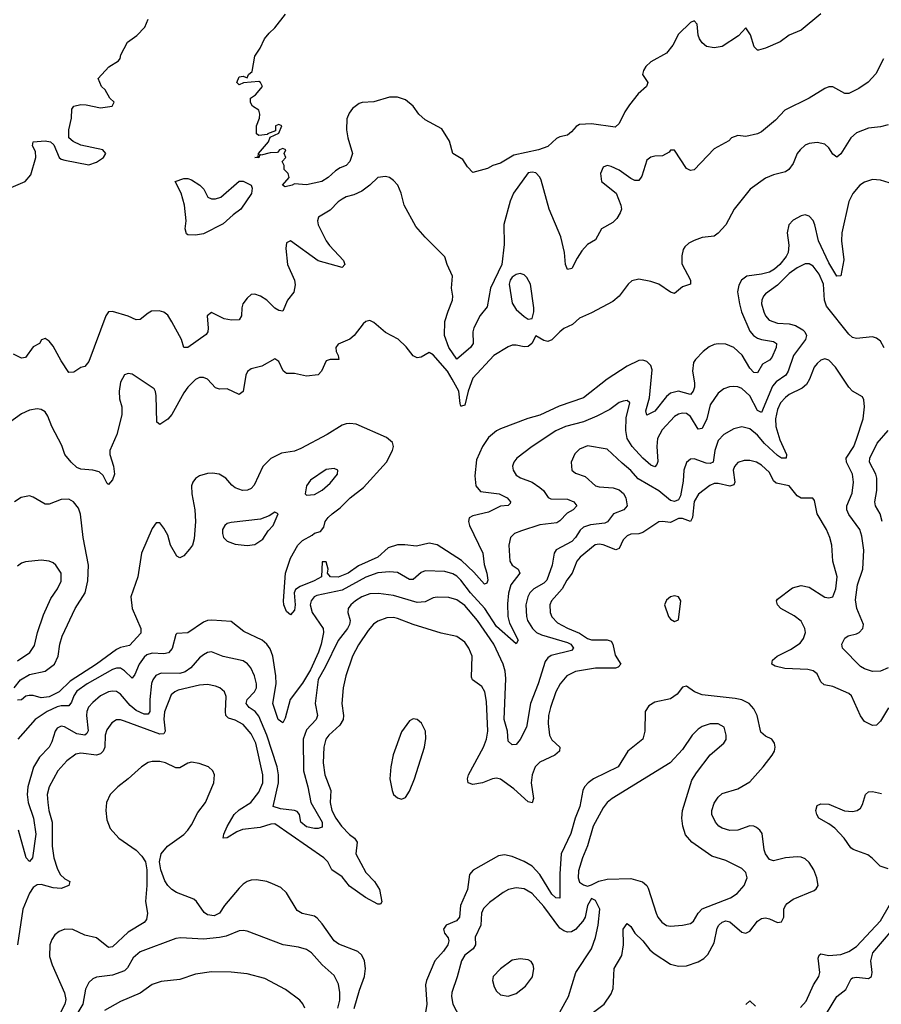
# Model space of a CAD drawing. Header units: inches. Extents: x 1834610 to 2027685, y 642842 to 774116.
# Tile 563 of 632: x 1981621 to 1985975, y 744090 to 749067. Entities that reach past the tile are written whole.
import ezdxf

# ---------------------------------------------------------------- set-up
doc = ezdxf.new("R2010")
doc.units = ezdxf.units.IN
doc.header["$MEASUREMENT"] = 0
doc.layers.add('B9784', color=7, linetype='Continuous')

msp = doc.modelspace()

# ---------------------------------------------------------------- linework, layer by layer
at = {"layer": 'B9784', "color": 5}
for points, elevation in [([(1985670, 749097), (1985570, 749014.5), (1985510, 748989.3), (1985464.1, 748955.9), (1985390, 748922.7), (1985353.6, 748913.6), (1985350, 748913.2), (1985333.2, 748930), (1985314, 748990), (1985290, 749026), (1985253.7, 748986.3), (1985170, 748932.3), (1985130, 748925.1), (1985092.1, 748932.1), (1985069.6, 748949.6), (1985056, 748970), (1985049.5, 748989.5), (1985044, 749044), (1985030, 749062), (1985010, 749052.3), (1984950, 748993.6), (1984921.1, 748938.9), (1984890, 748897.2), (1984810, 748854.7), (1984785.7, 748830), (1984773.7, 748810), (1984768.8, 748790), (1984794.9, 748750), (1984788.4, 748730), (1984746.9, 748693.1), (1984702.7, 748637.3), (1984678.7, 748601.3), (1984650, 748541.6), (1984630, 748524.2), (1984510, 748540.3), (1984450, 748536.9), (1984433, 748527), (1984410, 748499.7), (1984390, 748484.2), (1984350, 748474.5), (1984334, 748466), (1984290, 748426.6), (1984242, 748410), (1984118.4, 748381.6), (1984050, 748342), (1984012, 748330), (1983985.4, 748314.6), (1983910, 748295.3), (1983883.2, 748323.2), (1983860.9, 748360.9), (1983809.2, 748390), (1983792.5, 748452.5), (1983755, 748515), (1983670, 748561.6), (1983638.7, 748590), (1983609.7, 748630), (1983570, 748662.7), (1983530, 748676.2), (1983490, 748675.8), (1983410, 748651.1), (1983351.9, 748648.1), (1983336.6, 748643.4), (1983302.6, 748617.4), (1983285.2, 748594.8), (1983274.1, 748565.9), (1983272.3, 748510), (1983278.6, 748470), (1983303.2, 748390), (1983290.1, 748350), (1983270.1, 748330), (1983241, 748319), (1983216.7, 748303.3), (1983180.3, 748270), (1983147.3, 748250), (1983070, 748232), (1983010, 748237.2), (1982998, 748230), (1982962, 748222), (1982949, 748230), (1982982, 748270), (1982978, 748290), (1982958, 748310), (1982958, 748330), (1982948, 748350), (1982966, 748370), (1982958, 748390), (1982966, 748410), (1982950, 748415.3), (1982934, 748410), (1982923.6, 748396.4), (1982886, 748394), (1982842, 748382), (1982834, 748386), (1982830, 748369), (1982809, 748370), (1982826, 748374), (1982828, 748390), (1982879, 748450), (1982886, 748474), (1982930, 748494), (1982946, 748530), (1982930, 748538), (1982914, 748530), (1982914, 748506), (1982874, 748490), (1982874, 748486), (1982830, 748482), (1982818, 748490), (1982817.2, 748530), (1982832.7, 748570), (1982834, 748590), (1982828.7, 748610), (1982798, 748630), (1982788, 748648), (1982788, 748670), (1982812.1, 748687.9), (1982848.7, 748730), (1982838, 748750), (1982830, 748754), (1982751.6, 748748.4), (1982730, 748738), (1982718, 748750), (1982730, 748778), (1982750, 748782), (1982770, 748774), (1982778, 748790), (1982795.1, 748804.9), (1982810, 748882), (1982836.4, 748923.6), (1982858, 748970), (1982880.9, 748999.1), (1982910, 749026), (1982964.5, 749095.5)], 240), ([(1981566.9, 748213.1), (1981649.5, 748250), (1981677.5, 748282.5), (1981703.1, 748370), (1981700.5, 748400.5), (1981686, 748430), (1981689.5, 748450.5), (1981750, 748454.9), (1981776, 748450), (1981794.2, 748434.2), (1981821.3, 748370), (1981830, 748362.6), (1981850, 748357.4), (1981970, 748333.1), (1982010, 748346.2), (1982045.1, 748370), (1982056.2, 748390), (1982041.2, 748410), (1981930, 748432.7), (1981891.9, 748451.9), (1981869.5, 748469.5), (1981869.3, 748510), (1981882.7, 748570), (1981884.5, 748615.5), (1981895.3, 748630), (1981930, 748638), (1981957.1, 748637.1), (1982030, 748622.4), (1982089.2, 748630.8), (1982099, 748650), (1982077.2, 748670), (1982052.5, 748712.5), (1982035.3, 748730), (1982018, 748770), (1982071.7, 748828.3), (1982120.2, 748859.8), (1982129.1, 748870.9), (1982132.7, 748890), (1982166.3, 748953.7), (1982212.9, 748987.1), (1982252.7, 749030), (1982269.6, 749070)], 260), ([(1985985.5, 748870), (1985947.2, 748792.8), (1985909.1, 748750.9), (1985861.2, 748718.8), (1985810, 748694.3), (1985790, 748693.3), (1985730, 748727.3), (1985710, 748727.3), (1985690, 748719.5), (1985610.7, 748670), (1985487.7, 748610), (1985439.9, 748560.1), (1985370, 748500.9), (1985350, 748489.4), (1985290, 748477.2), (1985250, 748481.2), (1985218, 748470), (1985204.5, 748455.5), (1985130, 748414), (1985030, 748307.6), (1985010, 748304.5), (1984990, 748315.1), (1984930, 748408), (1984910, 748408), (1984902.8, 748397.2), (1984870, 748379.3), (1984830, 748378), (1984810, 748372.8), (1984790, 748356.9), (1984764, 748276), (1984750, 748254.5), (1984730, 748254.7), (1984710, 748264.7), (1984650, 748306.8), (1984610, 748324.8), (1984590, 748329.6), (1984570, 748322), (1984555.3, 748290), (1984561.3, 748250), (1984635.3, 748190), (1984658.8, 748130), (1984661.2, 748110), (1984656.1, 748090), (1984638.3, 748061.7), (1984618.2, 748041.8), (1984561.1, 748010), (1984530, 747954.5), (1984490, 747931.5), (1984461.5, 747898.5), (1984437.6, 747862.4), (1984411, 747809), (1984390, 747803.6), (1984379.1, 747830), (1984374.2, 747890), (1984355.6, 747970), (1984296.2, 748110), (1984256.6, 748256.6), (1984250, 748271.6), (1984230, 748292.3), (1984210, 748297.2), (1984190, 748293.2), (1984116.8, 748190), (1984099.9, 748150), (1984067.6, 748032.4), (1984069.7, 747930), (1984057, 747830), (1984000.6, 747710), (1983983.7, 747616.3), (1983947.9, 747572.1), (1983915.5, 747510), (1983911.5, 747490), (1983913.2, 747430), (1983899, 747410), (1983830, 747351.5), (1983790, 747409.8), (1983768.5, 747470), (1983770, 747541.6), (1983785.6, 747594.4), (1983808.7, 747650), (1983809.9, 747669.9), (1983802.6, 747710), (1983808.5, 747770), (1983781.7, 747830), (1983770, 747869.2), (1983670, 747967.6), (1983622, 748022), (1983564.4, 748130), (1983548.2, 748190), (1983531.2, 748230), (1983510, 748254.5), (1983490, 748269.4), (1983470, 748275.1), (1983430, 748269.2), (1983390.7, 748230), (1983350, 748200.7), (1983310, 748182), (1983270, 748172), (1983250, 748160.7), (1983230, 748147), (1983190, 748103.6), (1983131.8, 748068.2), (1983126.5, 748050), (1983129.3, 748030), (1983170.2, 747950), (1983186.5, 747926.5), (1983257.6, 747850), (1983264.9, 747830), (1983250, 747815.1), (1983130, 747847.4), (1982990, 747949.6), (1982970, 747939.3), (1982965.5, 747910), (1982974.3, 747830), (1983008.9, 747750), (1983013.1, 747726.9), (1983006.7, 747690), (1982974.9, 747650), (1982950, 747593.2), (1982930, 747597.6), (1982910, 747609.7), (1982869.7, 747650), (1982837.6, 747670), (1982810, 747679.3), (1982790, 747677.2), (1982770, 747659.8), (1982749.4, 747630), (1982743, 747610), (1982742.4, 747570), (1982730.2, 747549.8), (1982691.9, 747548.1), (1982655, 747555), (1982590, 747586.3), (1982569.1, 747570), (1982573, 747507), (1982571.6, 747488.5), (1982563.9, 747476.1), (1982470, 747409.7), (1982450, 747409.6), (1982438.5, 747450), (1982390, 747539.8), (1982370, 747572.7), (1982350, 747588), (1982325.1, 747594.9), (1982287.1, 747592.9), (1982270, 747584.4), (1982230, 747551.3), (1982210, 747549.8), (1982170, 747567.7), (1982090, 747591.8), (1982070, 747591.1), (1982056.5, 747570), (1981970, 747339), (1981950, 747314), (1981930, 747309.2), (1981894.9, 747285.1), (1981870, 747283.7), (1981830, 747342), (1981790, 747417), (1981770, 747442.7), (1981750, 747455.3), (1981731, 747449), (1981721, 747430), (1981690, 747413.2), (1981650, 747359.5), (1981630, 747356.2), (1981590, 747376.9)], 260), ([(1986010, 748536.5), (1985970, 748524.9), (1985910, 748518.7), (1985850, 748495), (1985821.2, 748470), (1985770, 748388.6), (1985750, 748372.6), (1985730, 748387.8), (1985710, 748419.7), (1985690, 748437.2), (1985650, 748446.6), (1985610, 748441.4), (1985590, 748432.4), (1985564.2, 748410), (1985550.2, 748390), (1985530, 748340.5), (1985506.9, 748310), (1985490, 748297.8), (1985430, 748283.7), (1985390, 748266.3), (1985311.7, 748210), (1985231.3, 748110), (1985189.5, 748030.5), (1985150, 747987.6), (1985130, 747973), (1985070, 747966.3), (1985030, 747951.3), (1985002.6, 747937.4), (1984981.8, 747918.2), (1984974.3, 747905.7), (1984966.8, 747873.2), (1984966.5, 747833.5), (1985010.2, 747750), (1985010, 747729.6), (1984970, 747715.9), (1984930, 747683.1), (1984910, 747689.9), (1984850, 747729.9), (1984810, 747744.3), (1984750, 747755.8), (1984713.6, 747746.4), (1984695.8, 747730), (1984650.2, 747669.8), (1984618, 747642), (1984510, 747585.1), (1984450, 747558.7), (1984413.7, 747526.3), (1984370, 747505.3), (1984350.3, 747490), (1984310, 747448.4), (1984290, 747441.1), (1984270, 747445.1), (1984230, 747469.2), (1984208.5, 747430), (1984190, 747414.3), (1984170, 747413.1), (1984130, 747422.2), (1984110, 747421.8), (1984090, 747414.2), (1984016.5, 747370), (1983910, 747254.6), (1983886.8, 747190), (1983870, 747118.4), (1983854, 747114), (1983850, 747113.2), (1983847, 747127), (1983839.3, 747190), (1983807.1, 747250), (1983782.9, 747290), (1983710, 747373.7), (1983690, 747384.2), (1983650, 747362), (1983630, 747358.4), (1983610, 747367.6), (1983573.9, 747413.9), (1983532.8, 747452.8), (1983470, 747486.6), (1983410, 747536.2), (1983390, 747546.6), (1983370, 747541.2), (1983356, 747530), (1983310.8, 747470), (1983288.5, 747451.5), (1983230, 747427), (1983218.7, 747410), (1983220.3, 747390), (1983230.3, 747370), (1983233, 747350), (1983190, 747348.9), (1983170, 747342.6), (1983146.7, 747290), (1983130, 747272.3), (1983070, 747265.7), (1983010, 747277.8), (1982970, 747278.5), (1982951.7, 747291.7), (1982930, 747339.3), (1982910, 747353.6), (1982844.6, 747315.4), (1982790, 747301.6), (1982771.7, 747288.3), (1982764, 747270), (1982750, 747187), (1982730, 747172.4), (1982670, 747201.1), (1982630, 747199.8), (1982610, 747205.4), (1982570, 747250.8), (1982550, 747258.7), (1982530, 747258.2), (1982510, 747247.6), (1982470, 747208.8), (1982450, 747181.5), (1982390, 747071), (1982370, 747047.7), (1982330, 747021.3), (1982313.3, 747033.3), (1982310, 747166), (1982307.6, 747187.6), (1982300.9, 747200.9), (1982190, 747275.4), (1982170, 747279.1), (1982150, 747271.2), (1982130, 747235.1), (1982124.2, 747190), (1982126.3, 747150), (1982137.1, 747110), (1982137.7, 747070), (1982111.6, 746970), (1982077.4, 746890), (1982076, 746870), (1982095, 746810), (1982100.1, 746770), (1982090, 746740.5), (1982070, 746717.6), (1982062.7, 746722.7), (1982043.4, 746763.4), (1982022.2, 746782.2), (1981990.3, 746790.3), (1981930, 746794.6), (1981910, 746803.5), (1981880.9, 746830), (1981849.5, 746870), (1981834.4, 746914.4), (1981784.1, 747010), (1981763.5, 747063.5), (1981750, 747084.4), (1981730, 747096.4), (1981710, 747099.8), (1981670, 747093.5), (1981630, 747074.8), (1981570, 747031.5)], 280), ([(1986036.4, 748236.4), (1985970, 748256.5), (1985930, 748259.5), (1985890, 748245.7), (1985867, 748230), (1985831.2, 748188.8), (1985811.5, 748148.5), (1985774.6, 747990), (1985774.4, 747950), (1985786.1, 747853.9), (1985770, 747772.3), (1985750, 747771.3), (1985710, 747837.8), (1985658.1, 747950), (1985639.4, 748030), (1985630, 748052.8), (1985610, 748073.6), (1985590, 748080.3), (1985570, 748075.8), (1985530, 748054.2), (1985507.2, 748030), (1985499.6, 747990), (1985507.8, 747927.8), (1985504.8, 747890), (1985494.8, 747870), (1985462.1, 747830), (1985434.7, 747805.3), (1985410, 747791.6), (1985370, 747780.8), (1985294.9, 747770), (1985267.6, 747750), (1985255.1, 747724.9), (1985248.9, 747691.1), (1985257.9, 747630), (1985268, 747590), (1985310, 747492.7), (1985329, 747470), (1985350, 747458), (1985370, 747449.7), (1985430, 747440.8), (1985445.4, 747430), (1985443.6, 747410), (1985420.9, 747359.1), (1985410, 747346.1), (1985374.1, 747325.9), (1985350, 747282), (1985330, 747282.9), (1985310, 747306), (1985271.9, 747371.9), (1985230, 747409.9), (1985190, 747426.6), (1985150.6, 747429.4), (1985130, 747425.2), (1985105.8, 747414.2), (1985074.6, 747390), (1985035.3, 747350), (1985026.3, 747333.7), (1985020.9, 747290), (1985031.7, 747231.7), (1985030.6, 747210), (1985023.7, 747190), (1985010, 747172.5), (1984950, 747189.4), (1984910, 747179.3), (1984890, 747163.2), (1984830, 747088.2), (1984790, 747067.8), (1984784.9, 747090), (1984804, 747156), (1984816.6, 747296.6), (1984810, 747319.8), (1984790, 747339.8), (1984770, 747345.8), (1984750, 747344.2), (1984690, 747315.8), (1984590.3, 747250), (1984470, 747154.9), (1984346.9, 747113.1), (1984250, 747067.7), (1984188.8, 747051.2), (1984050, 746999.1), (1984030, 746989.2), (1983990, 746954.3), (1983958.9, 746910), (1983930, 746842.4), (1983920.6, 746760.6), (1983926.8, 746710), (1983950, 746682.5), (1984043.7, 746670), (1984083.9, 746650), (1984101.5, 746630), (1984099.2, 746620.8), (1984088.9, 746611.1), (1984050, 746607.6), (1983990, 746577.4), (1983910, 746559.8), (1983891.7, 746548.3), (1983889.1, 746530), (1983893.4, 746510), (1983961, 746370), (1983967.7, 746312.3), (1983981.3, 746270), (1983986.5, 746233.5), (1983981.1, 746218.9), (1983970, 746213), (1983915.1, 746275.1), (1983853.1, 746333.1), (1983730, 746411.9), (1983690, 746421.6), (1983625.5, 746405.5), (1983566.8, 746413.2), (1983530, 746411.9), (1983482.9, 746397.1), (1983431.2, 746350), (1983333.1, 746306.9), (1983281.3, 746270), (1983230, 746249.4), (1983191.3, 746251.3), (1983176, 746270), (1983179.3, 746290), (1983170, 746326), (1983150, 746326), (1983145.5, 746250), (1983108.8, 746230), (1983038.4, 746201.6), (1983014, 746186), (1983007.7, 746170), (1983013.8, 746110), (1983010, 746082.7), (1982990, 746058.9), (1982970, 746076.2), (1982956, 746110), (1982953.7, 746130), (1982964.1, 746270), (1982990, 746344.9), (1983026.9, 746410), (1983050, 746435), (1983099.2, 746460.8), (1983110, 746472.2), (1983140.4, 746479.6), (1983157.5, 746502.5), (1983165.4, 746530), (1983180.4, 746550), (1983199.8, 746570), (1983240.3, 746599.7), (1983291.8, 746650), (1983357.9, 746702.1), (1983475.2, 746830), (1983504.7, 746890), (1983509.7, 746910), (1983505.1, 746930), (1983475, 746955), (1983321.7, 747021.7), (1983290, 747026.6), (1983270, 747023.8), (1983250, 747016.8), (1983174.9, 746970), (1983041.3, 746898.7), (1983010, 746885.4), (1982944, 746876), (1982890, 746849.7), (1982850, 746808.2), (1982806.3, 746713.7), (1982790, 746697.1), (1982771.6, 746688.4), (1982747.6, 746687.6), (1982710, 746700.7), (1982693.4, 746713.4), (1982662, 746750), (1982629, 746769), (1982594.6, 746774.5), (1982570, 746773), (1982530, 746760.7), (1982510, 746747.4), (1982495.9, 746730), (1982488.9, 746710), (1982490.8, 746670), (1982506, 746590), (1982508.7, 746530), (1982502.8, 746442.8), (1982493.7, 746410), (1982479.8, 746390), (1982450, 746357), (1982430, 746347.2), (1982415.1, 746355.1), (1982383.4, 746410), (1982370, 746462), (1982350, 746496.9), (1982330, 746523.6), (1982310, 746522.9), (1982290, 746495.6), (1982236.6, 746370), (1982217.4, 746250), (1982182.9, 746150), (1982190.1, 746090), (1982234, 745990), (1982233.9, 745966.1), (1982175.6, 745904.4), (1982130, 745893.6), (1982110, 745883), (1982010.1, 745810), (1981876.4, 745723.6), (1981820.6, 745670), (1981770, 745644.5), (1981730, 745639.6), (1981690, 745650.6), (1981669.2, 745650.8), (1981653, 745647), (1981630, 745629.6), (1981610, 745627)], 320), ([(1985990, 747408.5), (1985970, 747441.8), (1985950, 747457.4), (1985930, 747463.2), (1985850, 747454.8), (1985830, 747460.3), (1985810, 747477.6), (1985698.3, 747618.2), (1985688.1, 747650), (1985682, 747730), (1985661.4, 747781.4), (1985630, 747820.9), (1985610, 747833.8), (1985590, 747833.2), (1985550, 747813), (1985510, 747783.7), (1985450, 747725.3), (1985390, 747681.4), (1985379.4, 747670), (1985370.8, 747650), (1985370.1, 747630), (1985380.4, 747590), (1985389.6, 747569.6), (1985408.7, 747548.7), (1985450, 747532.6), (1985510, 747529.1), (1985540.7, 747520.7), (1985579, 747499), (1985588.4, 747490), (1985596.1, 747470), (1985592.3, 747450), (1985531.9, 747370), (1985504.2, 747290), (1985492, 747270), (1985443.7, 747236.3), (1985425.8, 747214.2), (1985370, 747081.8), (1985350, 747091.6), (1985310, 747166.2), (1985270, 747203.5), (1985250, 747211.7), (1985230, 747212.8), (1985208.4, 747211.6), (1985178.3, 747201.7), (1985150, 747179.7), (1985110, 747120.5), (1985092.8, 747050), (1985070, 747000.3), (1985050, 746997.3), (1985010, 747060.9), (1984990, 747075.7), (1984970, 747078.5), (1984950, 747073.6), (1984930, 747060.6), (1984866.8, 746993.2), (1984844.1, 746950), (1984839.8, 746910), (1984845.5, 746834.5), (1984841.1, 746818.9), (1984830, 746807), (1984810, 746814.6), (1984770, 746849.9), (1984716.4, 746910), (1984690.8, 746950), (1984683.3, 746990), (1984684.9, 747055.1), (1984704.7, 747130), (1984690, 747141.7), (1984670, 747138.8), (1984650, 747131.4), (1984602.6, 747097.4), (1984537.1, 747062.9), (1984470, 747035), (1984378.4, 747010), (1984330, 746989.1), (1984210.3, 746910), (1984133, 746850), (1984118, 746830), (1984110.7, 746810), (1984114, 746790), (1984130, 746764.9), (1984151.8, 746751.8), (1984210, 746728.9), (1984250, 746702.4), (1984267.5, 746687.5), (1984291.8, 746651.8), (1984304.4, 746644.4), (1984390, 746643.5), (1984420.9, 746630), (1984436.9, 746610), (1984418.3, 746590), (1984387.4, 746572.6), (1984350, 746533), (1984335.7, 746524.3), (1984250, 746513.5), (1984155.9, 746484.1), (1984121.7, 746470), (1984100.8, 746450), (1984092.6, 746410), (1984098.4, 746330), (1984110, 746309.3), (1984139.5, 746290), (1984148, 746270), (1984102.1, 746210), (1984091.3, 746168.7), (1984085.2, 746114.8), (1984087.7, 746050), (1984095.7, 746015.7), (1984139.6, 745930), (1984130, 745912), (1984030, 746000.1), (1983972.2, 746090), (1983898.4, 746170), (1983850, 746233.8), (1983830, 746254.3), (1983810, 746266.4), (1983770, 746277.8), (1983670, 746281.6), (1983650, 746272.9), (1983610, 746237.7), (1983590, 746237.5), (1983530, 746272.2), (1983490, 746275.3), (1983430, 746270.3), (1983370, 746248.5), (1983250, 746184.1), (1983123.4, 746156.6), (1983108.9, 746150), (1983094.3, 746130), (1983088.7, 746110), (1983099.2, 746070), (1983155.1, 745990), (1983156.6, 745970), (1983144, 745910), (1983131.7, 745870), (1983090, 745781.1), (1983050, 745713.4), (1982987.8, 745630), (1982963.4, 745536.6), (1982950, 745512.7), (1982927.7, 745530), (1982900.7, 745610), (1982917.6, 745710), (1982915.4, 745750), (1982899.6, 745850), (1982886.1, 745886.1), (1982870.6, 745910), (1982846.8, 745930), (1982753.6, 745973.6), (1982690, 746025.8), (1982592.2, 746032.2), (1982570.6, 746029.4), (1982550, 746020.8), (1982470, 745968), (1982415.2, 745964.8), (1982410, 745959), (1982391.8, 745888.2), (1982373.6, 745866.4), (1982350, 745862), (1982290, 745864.9), (1982264, 745856), (1982250, 745844.3), (1982225.4, 745810), (1982203.1, 745756.9), (1982190, 745738), (1982150, 745775.9), (1982130, 745788.4), (1982110, 745788.6), (1982090, 745782.2), (1981962.3, 745710), (1981910, 745672.4), (1981894.1, 745650), (1981882.9, 745617.1), (1981870, 745599.4), (1981830, 745599), (1981810, 745594.1), (1981760.4, 745570), (1981700.1, 745530), (1981612.2, 745430)], 340), ([(1986010, 745790.9), (1985970, 745773.5), (1985930, 745772.6), (1985890, 745786), (1985870, 745798), (1985778.4, 745890), (1985775.8, 745910), (1985790, 745940.4), (1985807.5, 745952.5), (1985850, 745962.2), (1985863, 745970), (1985881.5, 745990), (1985884.5, 746010), (1985851.6, 746090), (1985845, 746135), (1985855.3, 746210), (1985880.7, 746290), (1985885.9, 746385.9), (1985876.8, 746456.8), (1985866.6, 746490), (1985810, 746565.4), (1985800.3, 746590), (1985800.7, 746610), (1985826.9, 746673.1), (1985834.4, 746730), (1985829.3, 746770), (1985799.6, 746830), (1985798, 746850), (1985835.9, 746910), (1985850, 746947), (1985882.9, 747050), (1985889.8, 747110), (1985886.2, 747146.2), (1985880.2, 747160.2), (1985830, 747189.6), (1985810, 747209.6), (1985744, 747310), (1985710, 747346.3), (1985690, 747352.4), (1985670, 747345.7), (1985650, 747329.7), (1985635.2, 747310), (1985611.9, 747250), (1985596.5, 747223.5), (1985574.9, 747205.1), (1985510, 747172.2), (1985490, 747156.5), (1985466.2, 747130), (1985450, 747096.8), (1985439.9, 747050), (1985441.8, 747010), (1985462.7, 746942.7), (1985496.5, 746870), (1985494.9, 746850), (1985470, 746850.8), (1985450, 746864.3), (1985384.1, 746924.1), (1985350, 746966.9), (1985310, 746998.2), (1985270, 747008.7), (1985230, 746998.4), (1985178.3, 746970), (1985150, 746939.8), (1985133.1, 746890), (1985126, 746830), (1985110, 746823.8), (1985090, 746826), (1985030, 746847.8), (1985010, 746845.4), (1984991, 746829), (1984976.3, 746790), (1984974.4, 746734.4), (1984960, 746660), (1984950, 746640.6), (1984930, 746631.8), (1984910, 746635.9), (1984850, 746684.9), (1984746.8, 746746.8), (1984710, 746788.7), (1984664.7, 746824.7), (1984590, 746896.9), (1984490, 746912.7), (1984450, 746896.4), (1984426.9, 746873.1), (1984408.1, 746830), (1984411.4, 746790), (1984430, 746775.6), (1984478.1, 746758.1), (1984530.9, 746710.9), (1984550, 746705.5), (1984620.1, 746700.1), (1984650.1, 746690.1), (1984671.3, 746671.3), (1984684.1, 746650), (1984690.2, 746610), (1984674.4, 746590), (1984621.8, 746570), (1984590.9, 746529.1), (1984577.7, 746522.3), (1984505.9, 746514.1), (1984470, 746501.6), (1984453.1, 746486.9), (1984430.1, 746449.9), (1984410.7, 746429.3), (1984332.7, 746387.3), (1984321.2, 746370), (1984312.3, 746310), (1984285.5, 746234.5), (1984270, 746219.3), (1984218.5, 746190), (1984199.5, 746170), (1984188.3, 746150), (1984179.3, 746110), (1984182.5, 746050), (1984187.5, 746030), (1984211.9, 745990), (1984232.2, 745970), (1984257.1, 745957), (1984390, 745918.9), (1984406, 745910), (1984419, 745890), (1984410, 745877.6), (1984306.6, 745853.4), (1984290, 745841.4), (1984277.1, 745822.9), (1984241, 745710), (1984202.3, 745610), (1984182.5, 745490), (1984150, 745427.8), (1984130, 745402.4), (1984110, 745402), (1984090, 745419.5), (1984085.8, 745470), (1984069.9, 745529.9), (1984077.1, 745737), (1984074.2, 745774.2), (1984064.9, 745810), (1984017.5, 745910), (1983933.7, 746030), (1983870, 746105), (1983830, 746135.3), (1983790, 746146.9), (1983730, 746148.1), (1983710, 746144.6), (1983670, 746125), (1983630, 746121.4), (1983510, 746156.9), (1983434.1, 746165.9), (1983390, 746165.4), (1983350.3, 746150), (1983318.2, 746130), (1983294.2, 746110), (1983280.7, 746090), (1983279.3, 746070), (1983290.6, 746030.6), (1983287.4, 746010), (1983276.9, 745990), (1983230, 745929), (1983165.5, 745794.5), (1983130, 745731.9), (1983114.4, 745610), (1983126.7, 745550), (1983119.7, 745530), (1983070, 745477.2), (1983054.1, 745430), (1983054.6, 745270), (1983077.4, 745190), (1983092.8, 745110), (1983150, 745010.2), (1983150, 744985.2), (1983130, 744978), (1983110, 744978), (1983070, 744986.8), (1983042.2, 745010), (1983034.2, 745050), (1983024, 745064), (1983009.9, 745069.9), (1982938.7, 745078.7), (1982902.2, 745090), (1982928.9, 745210), (1982928.5, 745250), (1982921.9, 745290), (1982870.2, 745450.2), (1982830, 745547.2), (1982810.2, 745570.2), (1982780.3, 745590), (1982764.9, 745610), (1982770.5, 745630), (1982808.4, 745670), (1982817.1, 745690), (1982817.9, 745710), (1982807.8, 745750), (1982789.8, 745790), (1982771.6, 745811.6), (1982750, 745825.8), (1982650, 745847.6), (1982590, 745870.9), (1982570, 745867.9), (1982550, 745857.1), (1982530, 745841.2), (1982486.6, 745790), (1982457.6, 745770), (1982430, 745762.8), (1982336.3, 745763.7), (1982308.5, 745751.5), (1982293.3, 745730), (1982287.7, 745712.3), (1982278, 745630), (1982278.6, 745570), (1982270, 745555.7), (1982250, 745556.4), (1982210, 745574.8), (1982180.2, 745600.2), (1982130, 745658.4), (1982110, 745671.8), (1982090, 745673.6), (1982070, 745669.2), (1982030, 745649.1), (1981990, 745616), (1981968.7, 745591.3), (1981959.9, 745570), (1981958.1, 745550), (1981967.2, 745472.8), (1981960.6, 745459.4), (1981950, 745450.6), (1981910, 745457.3), (1981848.2, 745491.8), (1981830, 745495.5), (1981810, 745486.3), (1981799.7, 745470), (1981784.2, 745415.9), (1981770.2, 745390), (1981721.5, 745338.5), (1981690.9, 745289.1), (1981662.9, 745190), (1981659.7, 745150), (1981664.1, 745110), (1981691.5, 745030), (1981702.7, 744950), (1981685.3, 744830), (1981670, 744811.6), (1981654.7, 744830), (1981615.5, 744970)], 360), ([(1985979.9, 746530), (1985968.7, 746568.7), (1985945.3, 746610), (1985942.5, 746630), (1985952.1, 746687.9), (1985951.8, 746750), (1985946.7, 746770), (1985915.4, 746830), (1985917.1, 746850), (1985954.2, 746925.8), (1986009.5, 746990.5)], 340), ([(1986011.2, 745588.8), (1985970, 745520.7), (1985950, 745501.3), (1985930, 745499.8), (1985890, 745519.2), (1985868.9, 745548.9), (1985824.2, 745650), (1985810, 745660.7), (1985730, 745695.9), (1985685.3, 745705.3), (1985670, 745720.4), (1985650, 745759.8), (1985630, 745775.6), (1985603.1, 745783.1), (1985486.8, 745786.8), (1985439.1, 745799.1), (1985421.1, 745810), (1985425.8, 745830), (1985449, 745850), (1985516, 745884), (1985564.1, 745915.9), (1985581.6, 745938.4), (1985591.2, 745970), (1985589.2, 745990), (1985570, 746026), (1985533.9, 746053.9), (1985467, 746090), (1985449.8, 746110), (1985445.4, 746130), (1985450, 746138), (1985525.6, 746194.4), (1985570, 746206.4), (1985610, 746198.4), (1985690, 746147.2), (1985710, 746144), (1985729.2, 746150), (1985745.3, 746190), (1985751.3, 746250), (1985729.9, 746329.9), (1985724.9, 746410), (1985715.5, 746450), (1985697.6, 746490), (1985651.1, 746570), (1985637, 746637), (1985628.2, 746648.2), (1985569.2, 746649.2), (1985550, 746660.4), (1985510, 746710.7), (1985443.8, 746723.8), (1985430, 746736.8), (1985410, 746777.7), (1985370, 746815.2), (1985343.5, 746830), (1985310, 746838.2), (1985281.9, 746838.1), (1985250, 746828.8), (1985232.2, 746807.8), (1985226.5, 746790), (1985233.9, 746730), (1985230, 746716.3), (1985210, 746709.4), (1985150, 746723.2), (1985130, 746722.1), (1985107.6, 746712.4), (1985051.2, 746668.8), (1985029.2, 746630.8), (1985020.8, 746550), (1985010, 746530.7), (1984970, 746545.2), (1984950, 746545.7), (1984910, 746526.2), (1984870, 746531.1), (1984850, 746528.4), (1984770, 746474.6), (1984750, 746468.4), (1984710, 746466.4), (1984690, 746458.8), (1984670, 746438), (1984650, 746393.3), (1984633.3, 746386.7), (1984570, 746412.8), (1984550, 746416.3), (1984528.2, 746411.8), (1984452.6, 746350), (1984436.2, 746330), (1984412.7, 746270), (1984386.1, 746233.9), (1984362.9, 746190), (1984307.9, 746130), (1984299.4, 746110), (1984301.5, 746070), (1984310, 746048.2), (1984338.9, 746018.9), (1984390, 745990.6), (1984450, 745966.4), (1984490, 745939.6), (1984510, 745933.1), (1984590, 745932), (1984610, 745925.5), (1984618.5, 745910), (1984630, 745854.6), (1984658.2, 745810), (1984645.1, 745794.9), (1984630.9, 745789.1), (1984530, 745789.5), (1984430, 745772.7), (1984386.2, 745750), (1984351.7, 745710), (1984330.9, 745670), (1984302.6, 745590), (1984293.2, 745550), (1984290.8, 745510), (1984298.4, 745450), (1984310, 745427.6), (1984350.3, 745390), (1984348.9, 745370), (1984325.3, 745350), (1984250, 745314.1), (1984226.4, 745290), (1984210.8, 745250), (1984205.9, 745210), (1984216.8, 745130), (1984210, 745108.3), (1984190, 745113.3), (1984118.5, 745178.5), (1984050, 745228.2), (1984030, 745232.3), (1984010, 745229), (1983960.5, 745210), (1983910, 745200.7), (1983887.9, 745210), (1983883.9, 745230), (1983888.6, 745250), (1983964.5, 745390), (1983979.9, 745430), (1983986.9, 745470), (1983979.9, 745619.9), (1983971.7, 745670), (1983957.1, 745697), (1983909.9, 745729.9), (1983903.8, 745743.8), (1983907.1, 745850), (1983890.7, 745890), (1983870, 745920.4), (1983829.8, 745949.8), (1983750, 745966.6), (1983610, 746009.9), (1983530, 746040.2), (1983510, 746044.7), (1983475.8, 746044.3), (1983430, 746026.6), (1983408.8, 746011.2), (1983381.2, 745978.8), (1983332.4, 745907.6), (1983303.5, 745850), (1983268.6, 745750), (1983255.3, 745690), (1983248.1, 745610), (1983257.5, 745550), (1983256.4, 745530), (1983239, 745501), (1983182.5, 745450), (1983167.5, 745430), (1983157.3, 745390), (1983155.1, 745310), (1983162.7, 745250), (1983193.4, 745170), (1983189.6, 745110), (1983198.5, 745070), (1983218, 745030), (1983246.8, 744990), (1983287.9, 744947.9), (1983313.4, 744930), (1983326.4, 744910), (1983319, 744850), (1983370, 744756.6), (1983413.9, 744710), (1983439.4, 744670), (1983451.4, 744608.6), (1983444, 744596), (1983430, 744596.8), (1983367.9, 744630), (1983287.7, 744687.7), (1983250, 744735), (1983198.7, 744770), (1983178.5, 744810), (1983157.2, 744830), (1982910, 745002.1), (1982890, 745000.7), (1982835.6, 744984.4), (1982746.6, 744973.4), (1982718.6, 744961.4), (1982670, 744930.9), (1982650, 744929.7), (1982652.8, 744950), (1982669.1, 744989.1), (1982704.7, 745050), (1982730, 745072.4), (1982788.4, 745110), (1982830, 745161.6), (1982849.4, 745210), (1982849, 745250), (1982814.1, 745410), (1982790, 745457.8), (1982750, 745505), (1982710, 745527), (1982675.5, 745535.5), (1982663.6, 745550), (1982660.9, 745570), (1982665.2, 745645.2), (1982656.4, 745670), (1982633.3, 745690), (1982610, 745698.9), (1982570, 745705.8), (1982530, 745703), (1982422.6, 745677.4), (1982404.4, 745670), (1982386.5, 745653.5), (1982352.3, 745567.7), (1982349.4, 745530.6), (1982356.3, 745470), (1982350, 745456.5), (1982330, 745455.7), (1982150, 745520.7), (1982130, 745527.1), (1982110, 745527.3), (1982086.6, 745513.4), (1982062, 745478), (1982053, 745450), (1982051.7, 745390), (1982043.6, 745370), (1982030, 745355.9), (1982010, 745349.9), (1981930, 745359.4), (1981905.1, 745354.9), (1981859.2, 745320.8), (1981813.8, 745270), (1981769.4, 745190), (1981760.8, 745150), (1981762.7, 745110), (1981768.6, 745070), (1981785.3, 745010), (1981785.3, 744890), (1981793.6, 744830), (1981810, 744777.7), (1981825.8, 744745.8), (1981850, 744723.9), (1981873.7, 744710), (1981868.7, 744690), (1981830, 744675.4), (1981790, 744679), (1981730, 744695.5), (1981710, 744693.9), (1981690, 744681), (1981670, 744651.6), (1981636.8, 744570), (1981610.8, 744390)], 380), ([(1981593.1, 745690), (1981625.4, 745730), (1981670, 745757.8), (1981750, 745773.7), (1981797.4, 745810), (1981814.9, 745850), (1981823.6, 745910), (1981835.6, 745950), (1981902.3, 746090), (1981952.2, 746170), (1981966.1, 746230), (1981968.1, 746310), (1981942.1, 746450), (1981928.1, 746568.1), (1981917.8, 746597.8), (1981893.3, 746630), (1981870, 746642.8), (1981830, 746642.4), (1981770, 746617.7), (1981750, 746617.7), (1981690, 746653.7), (1981670, 746659.7), (1981628.1, 746651.9), (1981594.9, 746630)], 320), ([(1981610, 745826), (1981672.5, 745867.5), (1981696.2, 745903.8), (1981710.7, 745970), (1981740.8, 746059.2), (1981778.8, 746141.2), (1981812, 746190), (1981831.4, 746228.6), (1981830.9, 746270), (1981803.7, 746310), (1981790, 746322), (1981770, 746329.6), (1981730, 746334.5), (1981650, 746327), (1981630, 746319.5), (1981610, 746305.1)], 340), ([(1984466.9, 744010), (1984574.6, 744090), (1984610, 744143.1), (1984619.1, 744170), (1984625, 744270), (1984663.3, 744336.7), (1984671.7, 744390), (1984669.9, 744470), (1984690, 744498), (1984710, 744482.6), (1984730.1, 744450), (1984769.5, 744410), (1984804.5, 744364.5), (1984826.6, 744346.6), (1984910, 744292.3), (1984950, 744282.4), (1984990, 744284.7), (1985050, 744304.7), (1985078.5, 744321.5), (1985099, 744341), (1985130, 744400.3), (1985145.4, 744474.6), (1985153.1, 744490), (1985170, 744505), (1985190, 744511), (1985210, 744507.4), (1985270, 744454.7), (1985290, 744450.2), (1985310, 744460.2), (1985349.8, 744510), (1985370, 744523), (1985390, 744526.4), (1985410, 744522.7), (1985450, 744503.2), (1985470, 744507.2), (1985482.4, 744530), (1985482.3, 744570), (1985489.9, 744590), (1985499.8, 744600.2), (1985530, 744621.6), (1985635, 744665), (1985646.3, 744673.7), (1985656, 744690), (1985649.8, 744730), (1985633.9, 744770), (1985610, 744806.8), (1985590, 744824.5), (1985570, 744833), (1985550, 744834.9), (1985490, 744829.9), (1985430, 744814.3), (1985410, 744821.8), (1985390, 744849.8), (1985383.2, 744870), (1985372.5, 744952.5), (1985361.6, 744970), (1985344.4, 744984.4), (1985330, 744991), (1985310, 744991.7), (1985250, 744970.7), (1985210, 744969), (1985170, 744980.3), (1985154.3, 744990), (1985137.2, 745010), (1985119.3, 745050), (1985119.3, 745070), (1985130, 745106), (1985150, 745137.4), (1985170, 745154.7), (1985250, 745178.9), (1985310, 745213.7), (1985378.5, 745290), (1985424.1, 745350), (1985435.8, 745370), (1985439.1, 745390), (1985435.8, 745410), (1985422, 745430), (1985390, 745445.3), (1985365.5, 745465.5), (1985346.8, 745550), (1985330, 745583.1), (1985307.2, 745610), (1985270, 745628.6), (1985236.3, 745636.3), (1985070, 745654.5), (1985031.3, 745670), (1984990, 745698.7), (1984970, 745693.6), (1984942.6, 745657.4), (1984910, 745633.8), (1984830, 745617.2), (1984800.6, 745599.4), (1984782.3, 745570), (1984780.4, 745470), (1984769.3, 745430), (1984694, 745370), (1984645, 745290), (1984520.8, 745230), (1984493.4, 745210), (1984475.9, 745190), (1984466.3, 745170), (1984451.7, 745090), (1984428.1, 745030), (1984406.1, 744953.9), (1984357, 744850), (1984349.7, 744750), (1984350, 744627.1), (1984330, 744628.5), (1984310, 744647.4), (1984250, 744745.7), (1984210, 744788.5), (1984170, 744811.2), (1984110, 744836.2), (1984070, 744845), (1984040.3, 744839.7), (1983912, 744768), (1983893.9, 744746.1), (1983884, 744670), (1983848.5, 744590), (1983842.8, 744530), (1983828.5, 744511.5), (1983775.3, 744490), (1983762.8, 744470), (1983767.8, 744450), (1983786, 744426), (1983790.1, 744410), (1983784.3, 744390), (1983762.1, 744357.9), (1983718.7, 744310), (1983676.3, 744210), (1983671.7, 744188.3), (1983678.3, 744090), (1983670, 744037.6)], 420), ([(1983311.8, 744068.2), (1983338.1, 744161.9), (1983364.2, 744230), (1983368.3, 744270), (1983362.8, 744310), (1983350, 744338.7), (1983330, 744356.5), (1983233.4, 744393.4), (1983210.9, 744410), (1983150, 744496.8), (1983124.9, 744524.9), (1983110, 744534.9), (1983048.9, 744548.9), (1983023.5, 744563.5), (1982970, 744653.5), (1982940, 744680), (1982899.1, 744699.1), (1982869.2, 744710), (1982818.3, 744718.3), (1982790, 744716.8), (1982770, 744709.8), (1982750, 744697.3), (1982730, 744676.2), (1982655.5, 744590), (1982630, 744549.8), (1982603.6, 744536.4), (1982570, 744542.4), (1982554, 744554), (1982513.8, 744610), (1982500.6, 744620.6), (1982414.2, 744654.2), (1982389.9, 744669.9), (1982369.8, 744690), (1982354, 744714), (1982334, 744770), (1982328.2, 744810), (1982336.8, 744850), (1982368.4, 744890), (1982450, 744948.7), (1982471.2, 744970), (1982490, 744997.7), (1982520.6, 745059.4), (1982559.9, 745110), (1982602.2, 745210), (1982604.7, 745250), (1982597.4, 745270), (1982574.5, 745290), (1982527.2, 745307.2), (1982490, 745314), (1982470, 745308.7), (1982430, 745285.4), (1982410, 745286), (1982358.3, 745310), (1982330, 745316.9), (1982290, 745317.2), (1982270, 745311.9), (1982237.2, 745290), (1982170.1, 745229.9), (1982116.9, 745190), (1982078.4, 745150), (1982059.3, 745110), (1982055.9, 745070), (1982062, 745022), (1982078.8, 744978.8), (1982121.3, 744930), (1982209.4, 744869.4), (1982239.1, 744839.1), (1982256.5, 744810), (1982263.2, 744770), (1982263.5, 744690), (1982257.6, 744610), (1982267.6, 744550), (1982261.9, 744518.1), (1982250, 744502.6), (1982170, 744453.9), (1982090, 744379.8), (1982070, 744377.8), (1982010, 744425.8), (1981950, 744439.5), (1981890, 744467.5), (1981850, 744469.2), (1981821.4, 744458.6), (1981799, 744441), (1981783.1, 744416.9), (1981773.2, 744390), (1981771.8, 744331.8), (1981784.6, 744290), (1981847.7, 744147.7), (1981853.6, 744113.6), (1981849.2, 744090), (1981809.1, 744010.9)], 420), ([(1986010, 744774.5), (1985968.7, 744788.7), (1985929.4, 744829.4), (1985906.1, 744846.1), (1985832.8, 744872.8), (1985821.5, 744881.5), (1985786.7, 744930), (1985740.2, 744980.2), (1985710, 745002.7), (1985659.1, 745030), (1985648.5, 745048.5), (1985644.1, 745070), (1985650, 745094.6), (1985670, 745103.2), (1985710, 745101), (1985788.4, 745068.4), (1985830, 745064.7), (1985853.6, 745070), (1985870, 745081.7), (1985880, 745100), (1985895, 745150), (1985910, 745164.2), (1985930, 745166.4), (1985975.4, 745155.4)], 380), ([(1984350.8, 744050), (1984394.8, 744130), (1984430.8, 744250), (1984510.8, 744370), (1984530, 744427.3), (1984544.2, 744490), (1984551.9, 744570), (1984530, 744615.1), (1984510, 744625.2), (1984490, 744589), (1984477.6, 744530), (1984467.1, 744510), (1984430, 744468.6), (1984410, 744456.8), (1984390, 744454.8), (1984370, 744461.4), (1984350, 744475.1), (1984270, 744584.9), (1984210, 744650.6), (1984170, 744672.8), (1984130, 744678.7), (1984090.4, 744670), (1984064.8, 744655.2), (1983995.3, 744604.7), (1983965.4, 744574.6), (1983954.8, 744550), (1983950.6, 744489.4), (1983923.2, 744430), (1983925, 744390), (1983912.9, 744370), (1983870, 744338.2), (1983853.9, 744310), (1983831.8, 744228.2), (1983804.3, 744150), (1983802.3, 744130), (1983810.2, 744090.2), (1983858.6, 743998.6)], 440), ([(1985567.1, 744072.9), (1985594.3, 744105.7), (1985631.4, 744188.6), (1985658.8, 744230), (1985663.8, 744250), (1985656.5, 744323.5), (1985661.4, 744338.6), (1985670, 744345.4), (1985710, 744336.5), (1985770, 744341.3), (1985810, 744356.3), (1985850, 744382.5), (1985970, 744512.3), (1986061, 744670)], 380), ([(1985697.4, 744042.6), (1985749.8, 744130), (1985795.8, 744164.2), (1985822.1, 744217.9), (1985830, 744224), (1985850, 744227.2), (1985910, 744219.7), (1985924.7, 744230), (1985927.8, 744250), (1985922.3, 744310), (1985931.8, 744350), (1986077.9, 744522.1)], 360), ([(1983228.8, 744070), (1983238.8, 744110), (1983239.2, 744150), (1983231.6, 744191.6), (1983210, 744235.1), (1983149.9, 744289.9), (1983096.4, 744350), (1983070, 744367.5), (1983030, 744378.3), (1982952.7, 744390), (1982770, 744460.4), (1982750, 744463.5), (1982730, 744461.5), (1982665.3, 744434.7), (1982630, 744427.5), (1982550, 744419), (1982434.6, 744425.4), (1982410, 744422), (1982230, 744354.5), (1982194.5, 744325.5), (1982165.9, 744274.1), (1982150, 744259.5), (1982090, 744237.4), (1982010, 744227), (1981990, 744219.2), (1981970, 744200.5), (1981954.1, 744165.9), (1981940.3, 744090), (1981891, 744010)], 440), ([(1983062, 744070), (1983051.9, 744091.9), (1983036.2, 744110), (1982964.4, 744164.4), (1982860, 744220), (1982770, 744243.5), (1982690, 744252.4), (1982590, 744254), (1982510, 744242.2), (1982430, 744215.8), (1982335.5, 744204.5), (1982290.2, 744189.8), (1982230, 744145.7), (1982130, 744104.4), (1982050, 744059.3)], 460), ([(1985290, 744088.4), (1985310, 744106.7), (1985339.8, 744079.8)], 380)]:
    msp.add_lwpolyline(points, dxfattribs=dict(at, elevation=elevation))
for points, elevation in [([(1982590, 748161), (1982610, 748161), (1982638, 748170), (1982730, 748250.8), (1982750, 748250.6), (1982790.7, 748230.7), (1982795.5, 748215.5), (1982791.9, 748188.1), (1982739.1, 748110), (1982699, 748081), (1982650, 748036), (1982550, 747984.5), (1982510, 747978), (1982470, 747979), (1982464.1, 747984.1), (1982458, 748010), (1982462.7, 748050), (1982454, 748130), (1982437.2, 748190), (1982406, 748250), (1982450, 748264.7), (1982470, 748264.7), (1982490, 748258), (1982532, 748230), (1982552, 748210), (1982572, 748170)], 240), ([(1984150, 747783.6), (1984130, 747778.7), (1984110, 747766), (1984099.8, 747750), (1984094.3, 747730), (1984110, 747634), (1984130, 747602), (1984170, 747567.2), (1984190, 747553.4), (1984210, 747556), (1984218.9, 747590), (1984219.1, 747610), (1984201.6, 747730), (1984183.6, 747763.6), (1984170, 747777.2)], 280), ([(1983210, 746799.2), (1983170, 746793.5), (1983090, 746739.5), (1983070.4, 746710), (1983062.8, 746670), (1983070, 746664), (1983110, 746667.2), (1983150, 746688.8), (1983190, 746724.2), (1983227.1, 746770), (1983229.5, 746790)], 340), ([(1982910, 746577.2), (1982881.1, 746558.9), (1982838, 746542), (1982690, 746525.6), (1982670, 746519.8), (1982657, 746510), (1982646, 746490), (1982645.2, 746470), (1982651.6, 746450), (1982670, 746430.3), (1982710, 746415.2), (1982770, 746408.5), (1982810, 746414.4), (1982850, 746440.4), (1982877.2, 746482.8), (1982901.2, 746510), (1982928, 746570)], 340), ([(1984930, 746155.1), (1984910, 746149.2), (1984890, 746133.2), (1984879.1, 746110), (1984898.8, 746050), (1984910, 746036), (1984930, 746024.7), (1984950, 746034), (1984961.2, 746130), (1984949.3, 746149.3)], 420), ([(1983610, 745532.7), (1983590, 745522.7), (1983550, 745467), (1983508.8, 745351.2), (1983496.5, 745290), (1983492, 745230), (1983502.4, 745170), (1983510.8, 745150), (1983530, 745134), (1983550, 745127.3), (1983570, 745134.8), (1983590, 745166.8), (1983616, 745230), (1983666, 745390), (1983673, 745433), (1983671.2, 745471.2), (1983651.1, 745511.1), (1983629.5, 745529.5)], 420), ([(1985110, 745508.4), (1985070, 745493.5), (1985050, 745480.5), (1985018.9, 745450), (1984970, 745378), (1984907.3, 745310), (1984614.6, 745130), (1984590, 745109.8), (1984570, 745083.5), (1984518.3, 744990), (1984490.2, 744890.2), (1984464.6, 744830), (1984445.1, 744765.1), (1984443.9, 744730), (1984450, 744707.7), (1984470, 744693), (1984490, 744687.3), (1984510, 744693), (1984547, 744713), (1984590, 744721.8), (1984710, 744725.3), (1984768.3, 744708.3), (1984790.1, 744690.1), (1984797, 744677), (1984837.1, 744550), (1984845.6, 744530), (1984865, 744505), (1984890, 744488.4), (1984910, 744484.3), (1984970, 744489.1), (1985010, 744498.5), (1985025.1, 744510), (1985049.9, 744550.1), (1985070, 744572.9), (1985212, 744628), (1985247.3, 744650), (1985282.4, 744690), (1985297.6, 744730), (1985290, 744756), (1985270, 744776.9), (1985190, 744816), (1985118.3, 744838.3), (1985018, 744910), (1984985.9, 744945.9), (1984971.7, 744990), (1984966.8, 745030), (1984970.7, 745070), (1985017.9, 745222.1), (1985040.7, 745259.3), (1985110, 745350.4), (1985179.3, 745410), (1985191.3, 745428.7), (1985191.5, 745450), (1985180.5, 745490), (1985150, 745507.1)], 440), ([(1984150, 744319.6), (1984110, 744313.3), (1984050, 744269.6), (1984014, 744230), (1984010.3, 744210), (1984017.8, 744177.8), (1984030, 744155.5), (1984050, 744137.6), (1984090, 744131.7), (1984130, 744144.9), (1984177.7, 744182.3), (1984211.5, 744228.5), (1984219.7, 744270), (1984216.2, 744290), (1984205.6, 744305.6), (1984190, 744315.1)], 460)]:
    msp.add_lwpolyline(points, close=True, dxfattribs=dict(at, elevation=elevation))

doc.saveas('drawing.dxf')
